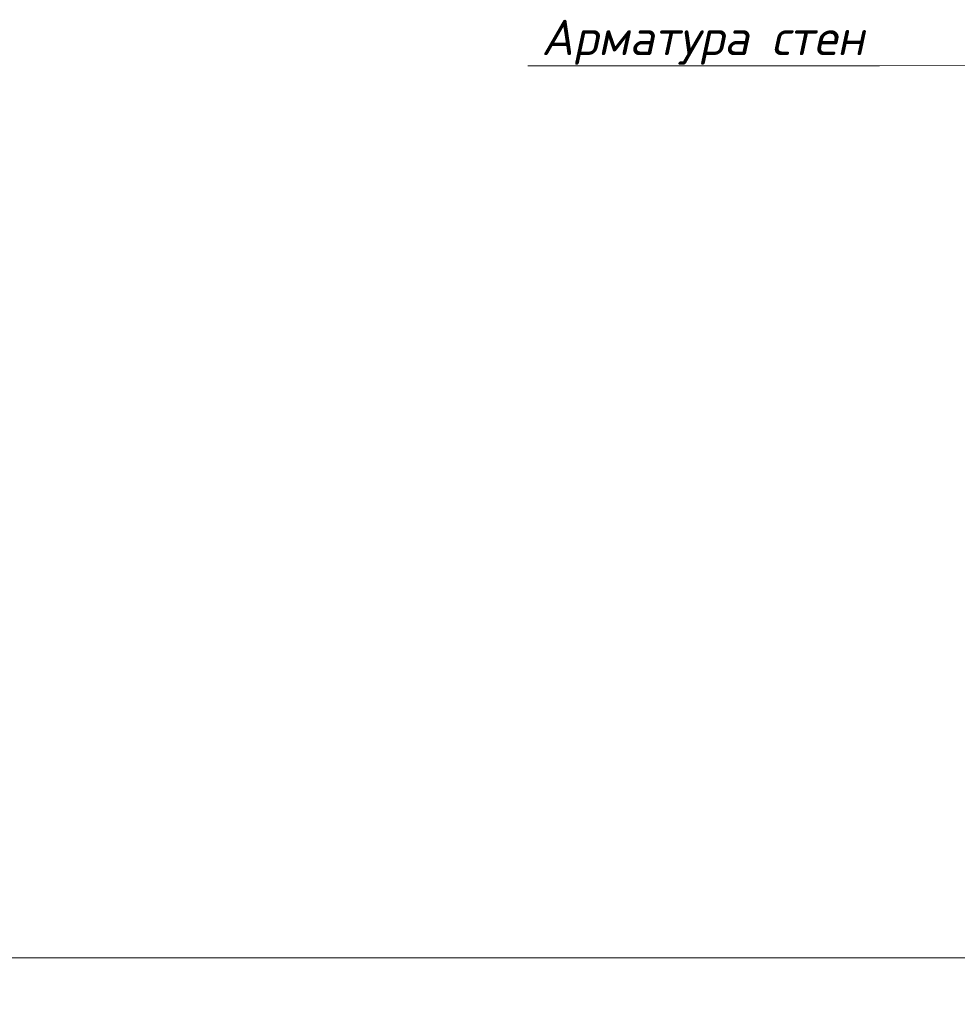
# Model space of a CAD drawing. Header units: millimetres. Extents: x -42044588 to 856694, y -806701 to 941911.
# Tile 839 of 1056: x -85237 to -78616, y -213295 to -206342. Entities that reach past the tile are written whole.
import ezdxf
from ezdxf import colors
from ezdxf.entities.mleader import LeaderData, LeaderLine
from ezdxf.math import Vec2, Vec3

# ---------------------------------------------------------------- set-up
doc = ezdxf.new("R2010")
doc.units = ezdxf.units.MM
doc.layers.add('подоснова', color=151, linetype='Continuous', lineweight=5)
doc.layers.add('ТОНКИЕ', color=7, linetype='Continuous', lineweight=9)
doc.styles.add('GOST-2.304_Type-B', font='GOST_Common.ttf')

# ---------------------------------------------------------------- blocks, each defined once
blk = doc.blocks.new('_None')
blk = doc.blocks.new('*U6686')
at = {"layer": 'ТОНКИЕ'}
blk.add_lwpolyline([(0, 0), (891, 0), (891, 420), (0, 420)], close=True, dxfattribs=at)

msp = doc.modelspace()

# ---------------------------------------------------------------- block references
at = {"xscale": 100, "yscale": 100, "zscale": 100}
msp.add_blockref('*U6686', (-109271.994, -254966.453), dxfattribs=at)

# ---------------------------------------------------------------- leaders
at = {"layer": 'подоснова', "color": 2, "ltscale": 0.3}
ml = msp.add_multileader_mtext('Standard', dxfattribs=at)
ml.set_content('{\\fISOCPEUR|b0|i0|c204|p34;\\Q12;\\C256;Арматура стен}', color=2, style='GOST-2.304_Type-B')
ml.set_leader_properties(color=256, linetype='ByLayer', lineweight=15)
ml.set_arrow_properties(name='NONE')
ml.build(insert=Vec2(0, 0))
ml.multileader.update_dxf_attribs({"text_left_attachment_type": 6, "text_right_attachment_type": 6, "dogleg_length": 0.1, "arrow_head_size": 18})
ctx = ml.context
ctx.base_point, ctx.char_height, ctx.arrow_head_size, ctx.landing_gap_size, ctx.plane_origin = Vec3(-81659.007, -206666.747), 250, 18, 20, Vec3(-92139.196, -206001.328)
ctx.left_attachment, ctx.right_attachment, ctx.text_align_type = 6, 6, 1
notes = []
notes.append((ctx, [(1, (1, 1, 0), (-79165.768, -206666.747), (-1, 0), 0.1, [(0, [(-76933.409, -206662.927)], 0, [])])]))
ctx.mtext.insert, ctx.mtext.alignment, ctx.mtext.flow_direction = Vec3(-80412.438, -206341.747), 2, 5
for ctx, leaders in notes:
    for number, flags, end, landing, length, lines in leaders:
        leader = LeaderData()
        leader.index, (leader.has_last_leader_line, leader.has_dogleg_vector, leader.attachment_direction) = number, flags
        leader.last_leader_point, leader.dogleg_vector, leader.dogleg_length = Vec3(end), Vec3(landing), length
        for number, points, colour, breaks in lines:
            line = LeaderLine()
            line.index, line.vertices, line.color, line.breaks = number, Vec3.list(points), colors.encode_raw_color(colour), breaks
            leader.lines.append(line)
        ctx.leaders.append(leader)

doc.saveas('drawing.dxf')
